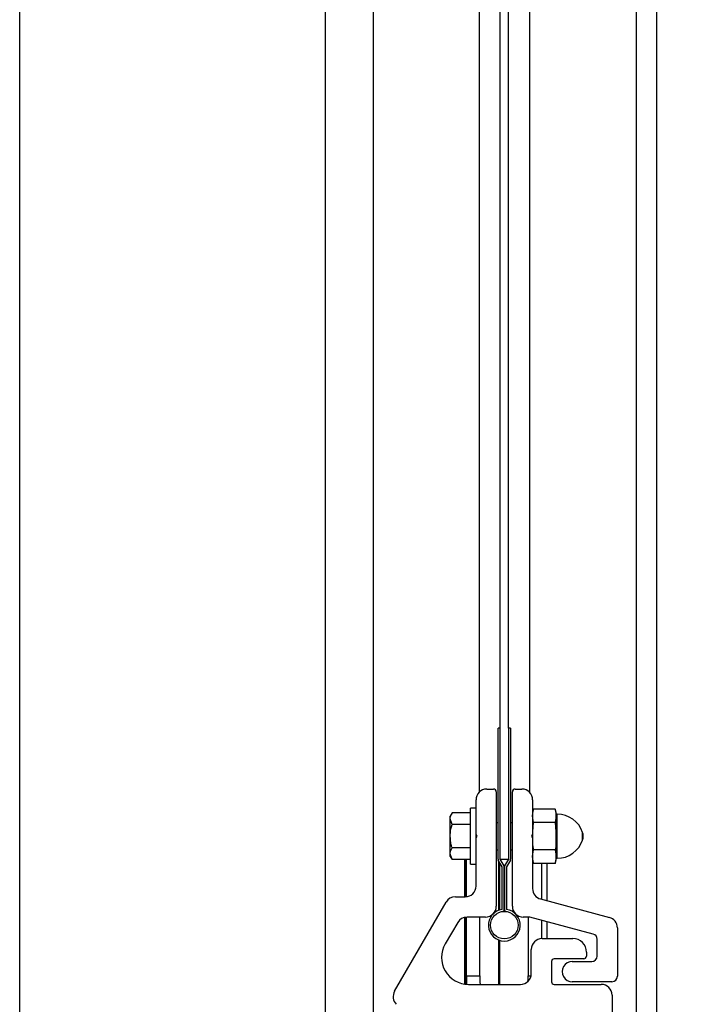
# Model space of a CAD drawing. Header units: inches. Extents: x 218.9 to 312.4, y 214.8 to 247.8.
# Tile 310 of 319: x 283.65 to 284.044, y 240.478 to 241.049. Entities that reach past the tile are written whole.
import ezdxf

# ---------------------------------------------------------------- set-up
doc = ezdxf.new("R2010")
doc.units = ezdxf.units.IN
doc.header["$LTSCALE"] = 0.25
doc.header["$MEASUREMENT"] = 0
doc.layers.add('ANNOTATIONS', color=1, linetype='Continuous')
doc.layers.add('MOTOR LH', color=7, linetype='Continuous')
doc.styles.add('ARIAL', font='arial.ttf', dxfattribs={"height": 0.09375})
doc.dimstyles.new('STANDARD$0', dxfattribs={"dimtxt": 0.09375, "dimasz": 0.09375, "dimexe": 0.03125, "dimexo": 0.046875, "dimgap": 0.09, "dimtad": 0, "dimtih": 1, "dimtoh": 1, "dimdec": 4, "dimzin": 0, "dimdsep": 46, "dimtxsty": 'ARIAL', "dimcen": 0.09, "dimadec": 0, "dimazin": 0, "dimtfac": 1, "dimtdec": 4, "dimtofl": 0, "dimtmove": 0, "dimatfit": 1, "dimfxl": 1, "dimtolj": 1, "dimtzin": 0, "dimarcsym": 0})

# ---------------------------------------------------------------- blocks, each defined once
blk = doc.blocks.new('*D100')
at = {"layer": 'ANNOTATIONS', "color": 0, "lineweight": -2, "transparency": 16777216}
for p, q in [((283.7439908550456, 243.1034245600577), (285.3698196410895, 243.1034245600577)), ((285.3385696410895, 243.0096745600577), (285.3385696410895, 241.8208545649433)), ((285.3385696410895, 240.1971744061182), (285.3385696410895, 241.3859944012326)), ((283.7607408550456, 240.1034244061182), (285.3698196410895, 240.1034244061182))]:
    blk.add_line(p, q, dxfattribs=at)
at = {"layer": 'ANNOTATIONS', "color": 0, "transparency": 16777216}
for points in [[(285.3229446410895, 243.0096745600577), (285.3541946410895, 243.0096745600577), (285.3385696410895, 243.1034245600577)], [(285.3229446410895, 240.1971744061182), (285.3541946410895, 240.1971744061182), (285.3385696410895, 240.1034244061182)]]:
    blk.add_solid(points, dxfattribs=at)
at = {"layer": 'defpoints', "color": 0, "transparency": 16777216}
for p in [(283.6971158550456, 243.1034245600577), (283.7138658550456, 240.1034244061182), (285.3385696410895, 240.1034244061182)]:
    blk.add_point(p, dxfattribs=at)
at = {"layer": 'ANNOTATIONS', "color": 0, "transparency": 16777216, "insert": (285.3385696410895, 241.6034244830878), "char_height": 0.09375, "attachment_point": 5, "style": 'ARIAL'}
blk.add_mtext('\\A1;OPENING \\PHEIGHT', dxfattribs=at)

msp = doc.modelspace()

# ---------------------------------------------------------------- linework, layer by layer
at = {"layer": 'MOTOR LH'}
for p, q in [((283.6502408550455, 240.1034244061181), (283.6502408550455, 245.7143310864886)), ((283.8275846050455, 243.5890494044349), (283.8275177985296, 240.1034244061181)), ((283.8549283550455, 243.5890494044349), (283.8554496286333, 240.1034244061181)), ((283.9168033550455, 243.5890494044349), (283.9167323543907, 240.6004982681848)), ((283.9289904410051, 240.6377351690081), (283.9290614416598, 243.2140494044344)), ((283.9338624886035, 240.6377351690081), (283.9339334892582, 243.2140494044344)), ((283.9461783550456, 243.2140494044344), (283.9461073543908, 240.6005121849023)), ((284.0080533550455, 243.2140494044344), (284.0079870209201, 240.1034244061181)), ((284.0197721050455, 243.2140494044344), (284.0197057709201, 240.1034244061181)), ((283.9277601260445, 240.5617853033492), (283.9277601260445, 240.6377351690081)), ((283.9289904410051, 240.6377351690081), (283.9277601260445, 240.6377351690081)), ((283.9289904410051, 240.5617853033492), (283.9289904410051, 240.6377351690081)), ((283.9338624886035, 240.6377351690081), (283.9338624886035, 240.5617853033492)), ((283.9350928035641, 240.6377351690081), (283.9338624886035, 240.6377351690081)), ((283.9350928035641, 240.6377351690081), (283.9350928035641, 240.5617853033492)), ((283.9212702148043, 240.6024505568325), (283.9251764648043, 240.6024505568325)), ((283.9267389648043, 240.6008880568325), (283.9267389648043, 240.5344818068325)), ((283.9361139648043, 240.5344818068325), (283.9361139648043, 240.6008880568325)), ((283.9376764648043, 240.6024505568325), (283.9415827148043, 240.6024505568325)), ((283.9150202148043, 240.5462005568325), (283.9150202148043, 240.5962005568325)), ((283.9478327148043, 240.5962005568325), (283.9478327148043, 240.5447463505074)), ((283.9010668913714, 240.5886384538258), (283.9000202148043, 240.5868255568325)), ((283.9118952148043, 240.5886384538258), (283.9010668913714, 240.5886384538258)), ((283.9150202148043, 240.5913568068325), (283.9118952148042, 240.5913568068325)), ((283.9118952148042, 240.5588568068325), (283.9118952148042, 240.5913568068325)), ((283.9483994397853, 240.5908937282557), (283.9478327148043, 240.5887786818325)), ((283.9478327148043, 240.5869469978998), (283.9483994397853, 240.5908937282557)), ((283.9610160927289, 240.5908937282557), (283.9483994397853, 240.5908937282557)), ((283.9615827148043, 240.5887786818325), (283.9610160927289, 240.5908937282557)), ((283.9610160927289, 240.5908937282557), (283.9615827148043, 240.5869469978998)), ((283.9615827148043, 240.5614349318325), (283.9615827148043, 240.5887786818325)), ((283.9620470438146, 240.5879193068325), (283.9615827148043, 240.5879193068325)), ((283.9620470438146, 240.5622943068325), (283.9620470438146, 240.5879193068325)), ((283.9000202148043, 240.5633880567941), (283.9000202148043, 240.5868255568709)), ((283.9010668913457, 240.5818726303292), (283.9000202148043, 240.5852555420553)), ((283.9118952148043, 240.5818726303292), (283.9010668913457, 240.5818726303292)), ((283.9277601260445, 240.5829193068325), (283.9267389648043, 240.5829193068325)), ((283.9361139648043, 240.5829193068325), (283.9350928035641, 240.5829193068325)), ((283.9483994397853, 240.5830002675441), (283.9478327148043, 240.5869469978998)), ((283.9478327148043, 240.5751068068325), (283.9483994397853, 240.5830002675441)), ((283.9610160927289, 240.5830002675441), (283.9483994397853, 240.5830002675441)), ((283.9615827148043, 240.5869469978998), (283.9610160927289, 240.5830002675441)), ((283.9610160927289, 240.5830002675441), (283.9615827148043, 240.5751068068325)), ((283.9156452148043, 240.5751068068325), (283.9150202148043, 240.5761893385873)), ((283.9478327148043, 240.5761893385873), (283.9472077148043, 240.5751068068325)), ((283.9768428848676, 240.5728969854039), (283.9768428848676, 240.5773166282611)), ((283.9150202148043, 240.5740242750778), (283.9156452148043, 240.5751068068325)), ((283.9472077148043, 240.5751068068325), (283.9478327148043, 240.5740242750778)), ((283.9010668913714, 240.5615751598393), (283.9000202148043, 240.5649580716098)), ((283.9118952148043, 240.5683409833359), (283.9010668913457, 240.5683409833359)), ((283.9267389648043, 240.5672943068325), (283.9277601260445, 240.5672943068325)), ((283.9350928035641, 240.5672943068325), (283.9361139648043, 240.5672943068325)), ((283.9478327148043, 240.5632666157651), (283.9483994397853, 240.5672133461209)), ((283.9610160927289, 240.5672133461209), (283.9483994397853, 240.5672133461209)), ((283.9610160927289, 240.5672133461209), (283.9615827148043, 240.5632666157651)), ((283.9000202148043, 240.5633880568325), (283.9010668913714, 240.5615751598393)), ((283.9118952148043, 240.5615751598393), (283.9010668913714, 240.5615751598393)), ((283.9083937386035, 240.5615751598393), (283.9083937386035, 240.5399505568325)), ((283.9090187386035, 240.5399554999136), (283.9090187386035, 240.5615751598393)), ((283.9093952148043, 240.5399818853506), (283.9093952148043, 240.5615751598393)), ((283.9301715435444, 240.5572789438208), (283.9279249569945, 240.5611701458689)), ((283.9280812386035, 240.5608994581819), (283.9280812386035, 240.5321306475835)), ((283.9287062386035, 240.5598169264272), (283.9287062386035, 240.532348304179)), ((283.9289412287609, 240.5617853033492), (283.9338624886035, 240.5617853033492)), ((283.931237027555, 240.5578941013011), (283.9289904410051, 240.5617853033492)), ((283.9338624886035, 240.5617853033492), (283.9316159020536, 240.5578941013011)), ((283.934927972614, 240.5611701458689), (283.9326813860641, 240.5572789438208)), ((283.9483994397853, 240.5593198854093), (283.9478327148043, 240.5632666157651)), ((283.9478327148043, 240.5614349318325), (283.9483994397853, 240.5593198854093)), ((283.9610160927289, 240.5593198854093), (283.9483994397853, 240.5593198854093)), ((283.9529889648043, 240.5593198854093), (283.9529889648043, 240.5385689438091)), ((283.9560499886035, 240.5593198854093), (283.9560499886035, 240.5377487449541)), ((283.9615827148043, 240.5632666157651), (283.9610160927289, 240.5593198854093)), ((283.9610160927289, 240.5593198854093), (283.9615827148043, 240.5614349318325)), ((283.9615827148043, 240.5622943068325), (283.9620470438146, 240.5622943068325)), ((283.9118952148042, 240.5588568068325), (283.9150202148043, 240.5588568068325)), ((283.9301715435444, 240.5326726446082), (283.9301715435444, 240.5572789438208)), ((283.9314018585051, 240.5326726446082), (283.9314018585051, 240.5572789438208)), ((283.9314510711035, 240.5572789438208), (283.9314510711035, 240.5326726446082)), ((283.9326813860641, 240.5572789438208), (283.9326813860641, 240.5326726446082)), ((283.8677641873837, 240.4851640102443), (283.8975909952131, 240.5368255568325)), ((283.9030036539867, 240.5399505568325), (283.9087702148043, 240.5399505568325)), ((283.9524650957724, 240.5387093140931), (283.9923878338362, 240.5280120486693)), ((283.9043568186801, 240.5251068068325), (283.8971399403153, 240.5126068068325)), ((283.9083937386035, 240.5280785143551), (283.9083937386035, 240.4893362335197)), ((283.9090187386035, 240.4892569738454), (283.9090187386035, 240.5281865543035)), ((283.9093952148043, 240.4941650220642), (283.9093952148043, 240.5282205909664)), ((283.9204889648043, 240.5282318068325), (283.9097694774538, 240.5282318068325)), ((283.9171970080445, 240.4941650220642), (283.9171970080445, 240.5282318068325)), ((283.9462899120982, 240.5282318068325), (283.9423639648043, 240.5282318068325)), ((283.945187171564, 240.5282318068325), (283.945187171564, 240.4941650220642)), ((283.9829852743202, 240.5183993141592), (283.9462899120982, 240.5282318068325)), ((283.9529889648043, 240.5264368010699), (283.9529889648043, 240.5157239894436)), ((283.9560499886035, 240.5256166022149), (283.9560499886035, 240.5157318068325)), ((283.9970202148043, 240.521975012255), (283.9970202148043, 240.4938568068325)), ((283.9280812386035, 240.5149313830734), (283.9280812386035, 240.4891693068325)), ((283.9287062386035, 240.5147137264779), (283.9287062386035, 240.4891693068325)), ((283.9533014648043, 240.5157318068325), (283.9712389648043, 240.5157318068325)), ((283.9853014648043, 240.5055755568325), (283.9853014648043, 240.515380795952)), ((283.9470514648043, 240.4954193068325), (283.9470514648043, 240.5094818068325)), ((283.9790514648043, 240.5079193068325), (283.9790514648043, 240.5055755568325)), ((283.9587702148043, 240.5024505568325), (283.9587702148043, 240.4907318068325)), ((283.9774889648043, 240.5040130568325), (283.9603327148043, 240.5040130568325)), ((283.9708795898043, 240.5024505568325), (283.9821764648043, 240.5024505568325)), ((283.9093952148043, 240.4941650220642), (283.9171970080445, 240.4941650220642)), ((283.945187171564, 240.4941650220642), (283.9469243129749, 240.4941650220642)), ((283.9938952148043, 240.4907318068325), (283.9708795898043, 240.4907318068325)), ((283.9106715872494, 240.4891693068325), (283.9408014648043, 240.4891693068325)), ((283.9603327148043, 240.4891693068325), (283.9876764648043, 240.4891693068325)), ((283.9939264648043, 240.4829193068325), (283.9939264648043, 240.2593675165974))]:
    msp.add_line(p, q, dxfattribs=at)
msp.add_circle((283.9314264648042, 240.5235310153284), 0.00799704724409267, dxfattribs=at)
for centre, radius, start, end in [((283.9212702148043, 240.5962005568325), 0.006249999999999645, 90, 180), ((283.9251764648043, 240.6008880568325), 0.001562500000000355, 0, 90), ((283.9376764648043, 240.6008880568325), 0.001562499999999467, 90, 180), ((283.9415827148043, 240.5962005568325), 0.006249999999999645, 0, 90), ((283.9620470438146, 240.5722943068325), 0.01562500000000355, 18.74934084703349, 90), ((283.9703327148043, 240.5751068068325), 0.006875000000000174, 341.2506591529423, 18.74934084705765), ((283.9620470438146, 240.5779193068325), 0.01562500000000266, 270, 341.2506591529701), ((283.9289904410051, 240.5617853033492), 0.001230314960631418, 180, 210.0000000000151), ((283.9338624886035, 240.5617853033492), 0.001230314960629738, 330.0000000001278, 0), ((283.9301715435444, 240.5572789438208), 0.00123031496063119, 0, 30.00000000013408), ((283.9326813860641, 240.5572789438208), 0.00123031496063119, 149.9999999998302, 180), ((283.9087702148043, 240.5462005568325), 0.006250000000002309, 270, 0), ((283.9540827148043, 240.5447463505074), 0.006249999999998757, 180, 255.000000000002), ((283.9030036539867, 240.5337005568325), 0.006250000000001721, 90, 149.999999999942), ((283.9204889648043, 240.5344818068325), 0.006250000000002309, 270, 0), ((283.9314264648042, 240.5235310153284), 0.009227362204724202, 97.81644900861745, 82.18355099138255), ((283.9301715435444, 240.5326726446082), 0.001230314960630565, 277.8164490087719, 0), ((283.9326813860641, 240.5326726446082), 0.001230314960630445, 180, 262.1835509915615), ((283.9423639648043, 240.5344818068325), 0.006249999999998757, 180, 270), ((283.9097694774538, 240.5219818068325), 0.006250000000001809, 90, 150.0000000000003), ((283.9907702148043, 240.521975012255), 0.006249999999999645, 0, 75.00000000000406), ((283.9533014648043, 240.5094818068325), 0.006250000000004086, 90, 180), ((283.9712389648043, 240.5079193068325), 0.007812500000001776, 0, 90), ((283.9821764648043, 240.515380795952), 0.003125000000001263, 0, 75.00000000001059), ((283.9106715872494, 240.5047943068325), 0.01562500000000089, 149.9999999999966, 270), ((283.9603327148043, 240.5024505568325), 0.001562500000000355, 90, 180), ((283.9708795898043, 240.4965911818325), 0.005859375, 90, 270.0000011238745), ((283.9774889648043, 240.5055755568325), 0.001562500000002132, 270, 0), ((283.9821764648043, 240.5055755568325), 0.003124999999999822, 270, 0), ((283.9910689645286, 240.4937910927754), 0.08167460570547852, 179.73768290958, 183.2142644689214), ((283.992439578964, 240.4936315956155), 0.07524446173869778, 179.5938127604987, 183.3998570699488), ((283.9408014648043, 240.4954193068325), 0.006250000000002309, 270, 0), ((283.8410832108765, 240.4940674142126), 0.1041040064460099, 358.2675500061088, 0.05372049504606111), ((283.9603327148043, 240.4907318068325), 0.001562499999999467, 180, 270), ((283.9938952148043, 240.4938568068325), 0.003124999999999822, 270, 0), ((283.8731768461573, 240.4820390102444), 0.006250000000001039, 149.999999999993, 225.0000000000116), ((283.9876764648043, 240.4829193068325), 0.006250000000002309, 0, 90)]:
    msp.add_arc(centre, radius, start, end, dxfattribs=at)
for points, knots in [([(283.9000202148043, 240.5852555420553), (283.9000212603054, 240.5853357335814), (283.9000361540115, 240.5864781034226), (283.9005702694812, 240.5875975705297), (283.9010668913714, 240.5886384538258)], [0, 0, 0, 0, 0.07019751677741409, 1, 1, 1, 1]), ([(283.9000202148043, 240.5751068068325), (283.9000357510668, 240.5757220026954), (283.9000935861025, 240.5780121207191), (283.9006557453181, 240.5802418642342), (283.9010668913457, 240.5818726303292)], [0, 0, 0, 0, 0.2686306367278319, 1, 1, 1, 1]), ([(283.9010668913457, 240.5683409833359), (283.9009088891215, 240.5689089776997), (283.9002954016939, 240.5711143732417), (283.9001374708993, 240.5734056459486), (283.9000202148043, 240.5751068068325)], [0, 0, 0, 0, 0.2575476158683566, 0.9999999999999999, 0.9999999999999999, 0.9999999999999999, 0.9999999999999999]), ([(283.9483994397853, 240.5672133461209), (283.9483209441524, 240.5678205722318), (283.9479825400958, 240.5704383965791), (283.9478977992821, 240.5730788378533), (283.9478327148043, 240.5751068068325)], [0, 0, 0, 0, 0.2319583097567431, 1, 1, 1, 1]), ([(283.9615827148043, 240.5751068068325), (283.9615176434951, 240.573078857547), (283.9614329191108, 240.5704384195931), (283.9610945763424, 240.5678205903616), (283.9610160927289, 240.5672133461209)], [0, 0, 0, 0, 0.7680351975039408, 1, 1, 1, 1]), ([(283.9000202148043, 240.5649580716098), (283.9000212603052, 240.5650382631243), (283.9000361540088, 240.56618063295), (283.9005702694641, 240.5673001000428), (283.9010668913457, 240.5683409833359)], [0, 0, 0, 0, 0.07019750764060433, 0.9999999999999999, 0.9999999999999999, 0.9999999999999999, 0.9999999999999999])]:
    msp.add_open_spline(points, degree=3, knots=knots, dxfattribs=at)

# ---------------------------------------------------------------- dimensions: what is measured, and where the dimension line sits
at = {"layer": 'ANNOTATIONS'}
dim = msp.add_linear_dim(base=(285.3385696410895, 240.1034244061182), p1=(283.6971158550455, 243.1034245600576), p2=(283.7138658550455, 240.1034244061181), angle=90, text='OPENING \\PHEIGHT', dimstyle='STANDARD$0', dxfattribs=at)
dim.commit()
dim.dimension.update_dxf_attribs({"geometry": '*D100', "text_midpoint": (285.3385696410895, 241.6034244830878)})

doc.saveas('drawing.dxf')
